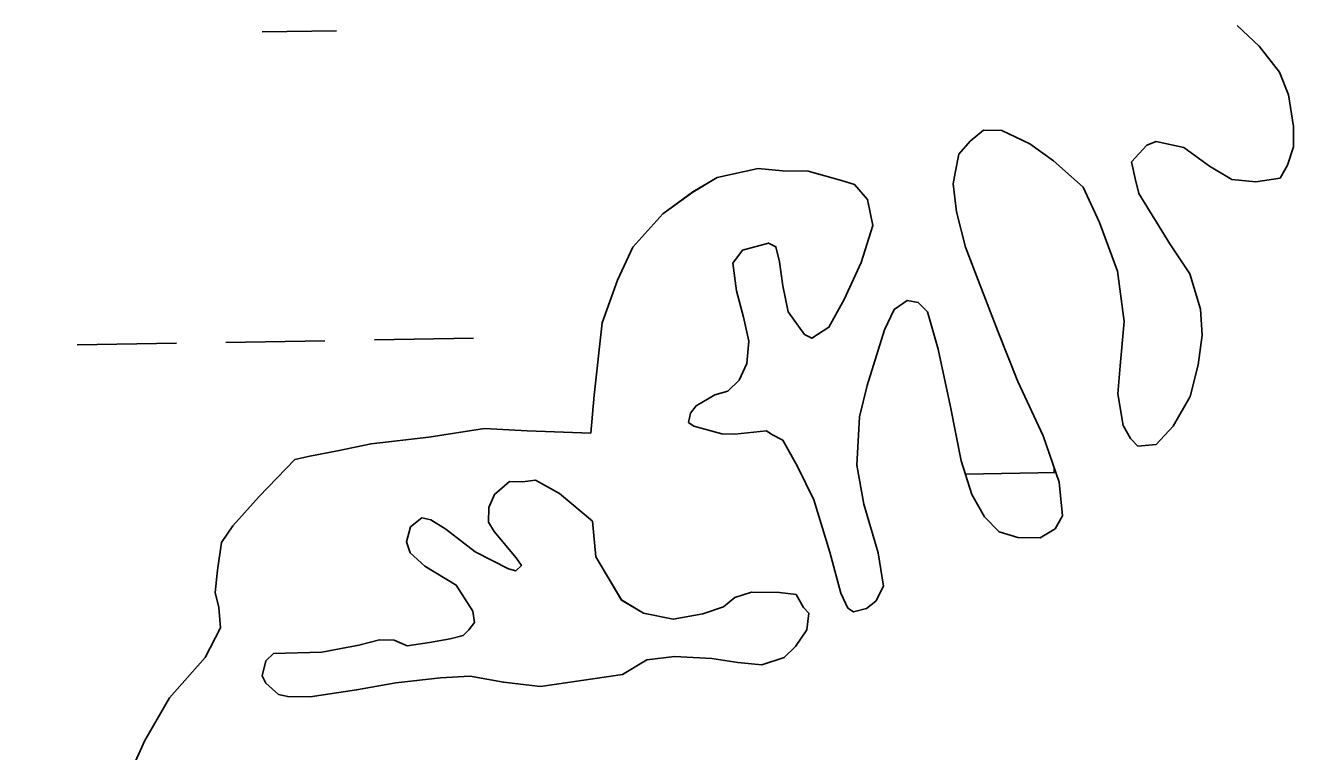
# Model space of a CAD drawing. Extents: x 3855477 to 3893699, y 299188 to 325115.
# Drawn here: x 3860054.6 to 3860464.2, y 308793.4 to 309027.8 of the extents above; entities that cross this region are included whole.
import ezdxf

# ---------------------------------------------------------------- set-up
doc = ezdxf.new("R2010")
doc.units = 0
doc.layers.add('V-TOPO-SHOR', color=7, linetype='Continuous')
doc.layers.add('V-WETL-SWMP', color=7, linetype='Continuous')

msp = doc.modelspace()

# ---------------------------------------------------------------- linework, layer by layer
at = {"layer": 'V-TOPO-SHOR'}
for points in [[(3860284.23, 308942.1), (3860286.53, 308933.67), (3860288.24, 308925.85), (3860287.56, 308918.66), (3860285.1, 308913.29), (3860281.46, 308909.73), (3860277.24, 308908.58), (3860271.2, 308905.05), (3860269.38, 308902.67), (3860268.74, 308899.68), (3860270.53, 308898.46), (3860279.5, 308895.96), (3860283.7, 308895.91), (3860293.91, 308896.99), (3860295.7, 308895.77), (3860299.27, 308893.93), (3860303.98, 308885.48), (3860309.25, 308874.62), (3860314.46, 308857.77), (3860317.91, 308844.53), (3860320.25, 308839.7), (3860322.04, 308838.48), (3860326.25, 308839.63), (3860329.28, 308841.99), (3860331.73, 308846.77), (3860330.06, 308857.59), (3860325.44, 308873.24), (3860323.18, 308885.86), (3860323.96, 308901.45), (3860326.47, 308911.62), (3860332.08, 308929.55), (3860335.15, 308936.12), (3860339.38, 308939.07), (3860342.98, 308938.43), (3860345.94, 308935.4), (3860349.41, 308923.36), (3860353.39, 308904.71), (3860356.79, 308887.28), (3860360.27, 308876.44), (3860364.38, 308869.19), (3860369.13, 308864.34), (3860375.1, 308862.47), (3860382.3, 308862.39), (3860387.14, 308865.33), (3860389.58, 308869.51), (3860388.51, 308880.32), (3860383.28, 308895.37), (3860375.08, 308912.87), (3860368.67, 308929.14), (3860362.84, 308944.2), (3860358.18, 308956.26), (3860355.31, 308967.68), (3860354.21, 308976.7), (3860354.85, 308980.29), (3860356.12, 308986.28), (3860359.77, 308990.43), (3860364.01, 308993.98), (3860370.01, 308993.92), (3860378.96, 308989.61), (3860386.69, 308984.12), (3860396.19, 308975.62), (3860401.46, 308964.16), (3860407.28, 308948.49), (3860409.5, 308932.27), (3860408.14, 308917.89), (3860407.43, 308908.9), (3860409.11, 308898.68), (3860411.47, 308894.45), (3860413.84, 308892.03), (3860419.84, 308892.56), (3860425.31, 308898.49), (3860430.82, 308908.03), (3860433.34, 308918.2), (3860434.65, 308927.79), (3860434.14, 308936.19), (3860430.67, 308947.63), (3860424.18, 308957.3), (3860414.17, 308973.61), (3860413.03, 308978.43), (3860411.89, 308983.84), (3860416.75, 308989.18), (3860419.76, 308990.35), (3860428.74, 308988.45), (3860437.07, 308982.35), (3860444.22, 308978.07), (3860452.01, 308977.38), (3860459.82, 308978.49), (3860462.27, 308982.66), (3860464.14, 308988.64), (3860464.21, 308995.24), (3860462.53, 309005.46), (3860459.61, 309012.69), (3860453.11, 309021.16), (3860445.98, 309027.85)], [(3860237.21, 308896.14), (3860238.25, 308908.43), (3860240.91, 308931.79), (3860245.87, 308945.54), (3860250.79, 308956.28), (3860260.51, 308966.97), (3860270.19, 308974.05), (3860278.04, 308978.77), (3860291.27, 308981.61), (3860299.07, 308980.92), (3860307.46, 308980.83), (3860318.23, 308977.71), (3860322.41, 308976.46), (3860326.56, 308971.61), (3860328.26, 308963.19), (3860324.52, 308951.24), (3860318.99, 308939.3), (3860314.09, 308930.36), (3860308.65, 308926.82), (3860306.26, 308928.05), (3860300.95, 308935.31), (3860299.24, 308943.73), (3860298.13, 308951.54), (3860296.99, 308956.35), (3860294.6, 308957.58), (3860286.18, 308955.27), (3860283.13, 308951.11), (3860284.23, 308942.1)], [(3860042.91, 308702.79), (3860060.07, 308734.99), (3860074.13, 308757.63), (3860084.56, 308777.91), (3860093.17, 308797.01), (3860101.13, 308810.72), (3860112.68, 308823.78), (3860117.58, 308833.33), (3860117.06, 308839.93), (3860115.92, 308844.74), (3860116.6, 308851.93), (3860117.9, 308860.92), (3860121.56, 308866.28), (3860130.07, 308875.78), (3860141.6, 308887.65), (3860146.42, 308888.79), (3860155.43, 308890.49), (3860166.26, 308892.76), (3860184.88, 308894.95), (3860202.91, 308897.75), (3860216.7, 308896.99), (3860237.21, 308896.14)], [(3860247.42, 308818.33), (3860220.98, 308814.43), (3860208.99, 308815.77), (3860198.21, 308817.69), (3860188.61, 308817.2), (3860174.19, 308815.57), (3860161.57, 308813.31), (3860146.55, 308811.09), (3860139.35, 308811.17), (3860136.35, 308811.8), (3860132.2, 308815.45), (3860131.02, 308817.86), (3860132.28, 308822.65), (3860134.71, 308825.02), (3860150.31, 308825.44), (3860162.33, 308827.7), (3860168.95, 308829.43), (3860173.75, 308829.37), (3860177.93, 308827.53), (3860185.14, 308828.64), (3860191.75, 308829.77), (3860195.97, 308830.92), (3860197.79, 308832.7), (3860199.61, 308835.08), (3860199.06, 308838.68), (3860193.75, 308847.14), (3860183.62, 308853.26), (3860178.87, 308857.51), (3860177.71, 308861.12), (3860178.97, 308865.91), (3860182.6, 308868.87), (3860185.59, 308868.23), (3860190.36, 308865.18), (3860199.87, 308857.87), (3860210.61, 308852.35), (3860213, 308851.72), (3860214.82, 308853.5), (3860213.05, 308855.92), (3860205.95, 308864.4), (3860204.18, 308867.42), (3860204.24, 308872.22), (3860206.08, 308876.4), (3860210.93, 308880.54), (3860215.13, 308880.49), (3860219.34, 308881.05), (3860227.09, 308876.76), (3860237.73, 308867.76)], [(3860247.42, 308818.33), (3860255.27, 308823.04), (3860264.28, 308824.14), (3860276.27, 308823.4), (3860284.66, 308822.11), (3860292.45, 308821.42), (3860299.67, 308823.73), (3860303.31, 308827.29), (3860306.97, 308832.65), (3860307.64, 308838.04), (3860305.86, 308839.86), (3860303.5, 308844.09), (3860298.11, 308844.75), (3860289.12, 308844.85), (3860283.7, 308843.11), (3860280.06, 308840.16), (3860273.44, 308837.83), (3860263.82, 308836.14), (3860254.24, 308838.05), (3860247.09, 308842.34), (3860238.85, 308856.23), (3860237.73, 308867.76)]]:
    msp.add_lwpolyline(points, dxfattribs=at)
at = {"layer": 'V-WETL-SWMP'}
for p, q in [((3860445.99, 309027.84), (3860453.11, 309021.16)), ((3860131.11, 309025.71), (3860155.11, 309026.1)), ((3860453.11, 309021.16), (3860459.61, 309012.69)), ((3860459.61, 309012.69), (3860462.53, 309005.46)), ((3860462.53, 309005.46), (3860464.21, 308995.24)), ((3860464.21, 308995.24), (3860464.14, 308988.64)), ((3860359.77, 308990.43), (3860356.12, 308986.27)), ((3860364.01, 308993.98), (3860359.77, 308990.43)), ((3860370.01, 308993.92), (3860364.01, 308993.98)), ((3860378.96, 308989.61), (3860370.01, 308993.92)), ((3860419.76, 308990.35), (3860416.75, 308989.18)), ((3860428.74, 308988.45), (3860419.76, 308990.35)), ((3860356.12, 308986.27), (3860354.85, 308980.29)), ((3860386.69, 308984.13), (3860378.96, 308989.61)), ((3860416.75, 308989.18), (3860411.89, 308983.84)), ((3860437.07, 308982.35), (3860428.74, 308988.45)), ((3860464.14, 308988.64), (3860462.27, 308982.66)), ((3860396.19, 308975.62), (3860386.69, 308984.13)), ((3860411.89, 308983.84), (3860413.03, 308978.43)), ((3860444.22, 308978.07), (3860437.07, 308982.35)), ((3860462.27, 308982.66), (3860459.82, 308978.49)), ((3860278.04, 308978.77), (3860270.19, 308974.06)), ((3860291.28, 308981.61), (3860278.04, 308978.77)), ((3860299.07, 308980.92), (3860291.28, 308981.61)), ((3860307.46, 308980.83), (3860299.07, 308980.92)), ((3860318.23, 308977.71), (3860307.46, 308980.83)), ((3860354.85, 308980.29), (3860354.21, 308976.7)), ((3860413.03, 308978.43), (3860414.17, 308973.61)), ((3860452.01, 308977.38), (3860444.22, 308978.07)), ((3860459.82, 308978.49), (3860452.01, 308977.38)), ((3860270.19, 308974.06), (3860260.51, 308966.97)), ((3860322.41, 308976.46), (3860318.23, 308977.71)), ((3860326.56, 308971.61), (3860322.41, 308976.46)), ((3860354.21, 308976.7), (3860355.31, 308967.68)), ((3860401.46, 308964.16), (3860396.19, 308975.62)), ((3860328.26, 308963.19), (3860326.56, 308971.61)), ((3860414.17, 308973.61), (3860424.18, 308957.3)), ((3860260.51, 308966.97), (3860250.79, 308956.28)), ((3860355.31, 308967.68), (3860358.18, 308956.25)), ((3860324.52, 308951.24), (3860328.26, 308963.19)), ((3860407.28, 308948.49), (3860401.46, 308964.16)), ((3860286.18, 308955.28), (3860294.6, 308957.58)), ((3860294.6, 308957.58), (3860296.99, 308956.35)), ((3860250.79, 308956.28), (3860245.87, 308945.54)), ((3860283.13, 308951.11), (3860286.18, 308955.28)), ((3860296.99, 308956.35), (3860298.13, 308951.54)), ((3860358.18, 308956.25), (3860362.84, 308944.2)), ((3860424.18, 308957.3), (3860430.67, 308947.63)), ((3860284.23, 308942.1), (3860283.13, 308951.11)), ((3860298.13, 308951.54), (3860299.24, 308943.73)), ((3860318.99, 308939.3), (3860324.52, 308951.24)), ((3860245.87, 308945.54), (3860240.91, 308931.79)), ((3860409.5, 308932.27), (3860407.28, 308948.49)), ((3860430.67, 308947.63), (3860434.14, 308936.19)), ((3860286.53, 308933.67), (3860284.23, 308942.1)), ((3860299.24, 308943.73), (3860300.95, 308935.31)), ((3860362.84, 308944.2), (3860368.67, 308929.14)), ((3860314.09, 308930.36), (3860318.99, 308939.3)), ((3860339.38, 308939.07), (3860335.15, 308936.12)), ((3860342.98, 308938.43), (3860339.38, 308939.07)), ((3860345.94, 308935.4), (3860342.98, 308938.43)), ((3860288.24, 308925.86), (3860286.53, 308933.67)), ((3860300.95, 308935.31), (3860306.26, 308928.05)), ((3860335.15, 308936.12), (3860332.08, 308929.55)), ((3860349.4, 308923.36), (3860345.94, 308935.4)), ((3860434.14, 308936.19), (3860434.65, 308927.79)), ((3860240.91, 308931.79), (3860238.25, 308908.43)), ((3860308.65, 308926.82), (3860314.09, 308930.36)), ((3860332.08, 308929.55), (3860326.47, 308911.62)), ((3860368.67, 308929.14), (3860375.08, 308912.87)), ((3860408.14, 308917.89), (3860409.5, 308932.27)), ((3860071.34, 308924.72), (3860103.34, 308925.25)), ((3860119.33, 308925.51), (3860151.33, 308926.03)), ((3860167.33, 308926.29), (3860199.32, 308926.81)), ((3860287.56, 308918.66), (3860288.24, 308925.86)), ((3860306.26, 308928.05), (3860308.65, 308926.82)), ((3860434.65, 308927.79), (3860433.34, 308918.2)), ((3860353.39, 308904.71), (3860349.4, 308923.36)), ((3860285.1, 308913.29), (3860287.56, 308918.66)), ((3860407.43, 308908.9), (3860408.14, 308917.89)), ((3860433.34, 308918.2), (3860430.82, 308908.03)), ((3860281.46, 308909.73), (3860285.1, 308913.29)), ((3860375.08, 308912.87), (3860383.28, 308895.37)), ((3860238.25, 308908.43), (3860237.21, 308896.15)), ((3860271.2, 308905.05), (3860277.24, 308908.58)), ((3860277.24, 308908.58), (3860281.46, 308909.73)), ((3860326.47, 308911.62), (3860323.96, 308901.45)), ((3860409.12, 308898.68), (3860407.43, 308908.9)), ((3860269.38, 308902.67), (3860271.2, 308905.05)), ((3860356.79, 308887.28), (3860353.39, 308904.71)), ((3860430.82, 308908.03), (3860425.31, 308898.49)), ((3860268.74, 308899.68), (3860269.38, 308902.67)), ((3860323.96, 308901.45), (3860323.18, 308885.86)), ((3860202.91, 308897.75), (3860184.88, 308894.95)), ((3860216.7, 308896.99), (3860202.91, 308897.75)), ((3860237.21, 308896.15), (3860216.7, 308896.99)), ((3860270.53, 308898.46), (3860268.74, 308899.68)), ((3860279.5, 308895.96), (3860270.53, 308898.46)), ((3860293.91, 308896.99), (3860283.7, 308895.91)), ((3860295.7, 308895.77), (3860293.91, 308896.99)), ((3860411.47, 308894.45), (3860409.12, 308898.68)), ((3860425.31, 308898.49), (3860419.84, 308892.56)), ((3860166.26, 308892.76), (3860155.43, 308890.49)), ((3860184.88, 308894.95), (3860166.26, 308892.76)), ((3860283.7, 308895.91), (3860279.5, 308895.96)), ((3860299.27, 308893.93), (3860295.7, 308895.77)), ((3860303.98, 308885.48), (3860299.27, 308893.93)), ((3860383.28, 308895.37), (3860388.51, 308880.32)), ((3860413.84, 308892.03), (3860411.47, 308894.45)), ((3860419.84, 308892.56), (3860413.84, 308892.03)), ((3860146.42, 308888.79), (3860141.6, 308887.65)), ((3860155.43, 308890.49), (3860146.42, 308888.79)), ((3860141.6, 308887.65), (3860130.07, 308875.78)), ((3860309.25, 308874.62), (3860303.98, 308885.48)), ((3860323.18, 308885.86), (3860325.44, 308873.24)), ((3860360.27, 308876.44), (3860356.79, 308887.28)), ((3860358.18, 308882.96), (3860387.42, 308883.44)), ((3860388.51, 308880.32), (3860389.59, 308869.51)), ((3860130.07, 308875.78), (3860121.56, 308866.28)), ((3860364.38, 308869.19), (3860360.27, 308876.44)), ((3860314.46, 308857.76), (3860309.25, 308874.62)), ((3860325.44, 308873.24), (3860330.06, 308857.59)), ((3860369.13, 308864.34), (3860364.38, 308869.19)), ((3860389.59, 308869.51), (3860387.14, 308865.33)), ((3860121.56, 308866.28), (3860117.9, 308860.92)), ((3860375.11, 308862.47), (3860369.13, 308864.34)), ((3860387.14, 308865.33), (3860382.3, 308862.39)), ((3860117.9, 308860.92), (3860116.6, 308851.93)), ((3860382.3, 308862.39), (3860375.11, 308862.47)), ((3860317.91, 308844.53), (3860314.46, 308857.76)), ((3860330.06, 308857.59), (3860331.73, 308846.77)), ((3860116.6, 308851.93), (3860115.92, 308844.74)), ((3860115.92, 308844.74), (3860117.06, 308839.93)), ((3860320.25, 308839.7), (3860317.91, 308844.53)), ((3860331.73, 308846.77), (3860329.28, 308842)), ((3860117.06, 308839.93), (3860117.58, 308833.33)), ((3860322.04, 308838.48), (3860320.25, 308839.7)), ((3860326.25, 308839.63), (3860322.04, 308838.48)), ((3860329.28, 308842), (3860326.25, 308839.63)), ((3860117.58, 308833.33), (3860112.68, 308823.78)), ((3860112.68, 308823.78), (3860101.13, 308810.72)), ((3860101.13, 308810.72), (3860093.17, 308797.01)), ((3860093.17, 308797.01), (3860084.56, 308777.91))]:
    msp.add_line(p, q, dxfattribs=at)
msp.add_lwpolyline([(3860237.73, 308867.76), (3860238.85, 308856.23), (3860247.09, 308842.33), (3860254.24, 308838.05), (3860263.82, 308836.14), (3860273.44, 308837.83), (3860280.06, 308840.16), (3860283.7, 308843.12), (3860289.12, 308844.85), (3860298.11, 308844.75), (3860303.5, 308844.09), (3860305.86, 308839.86), (3860307.64, 308838.04), (3860306.97, 308832.65), (3860303.31, 308827.29), (3860299.67, 308823.74), (3860292.45, 308821.42), (3860284.66, 308822.11), (3860276.27, 308823.4), (3860264.28, 308824.14), (3860255.27, 308823.04), (3860247.42, 308818.33), (3860220.98, 308814.43), (3860208.99, 308815.77), (3860198.21, 308817.69), (3860188.61, 308817.2), (3860174.19, 308815.57), (3860161.57, 308813.31), (3860146.55, 308811.08), (3860139.35, 308811.17), (3860136.35, 308811.8), (3860132.2, 308815.45), (3860131.02, 308817.86), (3860132.28, 308822.65), (3860134.71, 308825.02), (3860150.31, 308825.44), (3860162.33, 308827.7), (3860168.95, 308829.43), (3860173.75, 308829.37), (3860177.93, 308827.53), (3860185.14, 308828.64), (3860191.75, 308829.77), (3860195.97, 308830.92), (3860197.79, 308832.7), (3860199.61, 308835.08), (3860199.06, 308838.68), (3860193.75, 308847.14), (3860183.62, 308853.26), (3860178.87, 308857.51), (3860177.71, 308861.12), (3860178.97, 308865.91), (3860182.6, 308868.87), (3860185.59, 308868.23), (3860190.36, 308865.18), (3860199.87, 308857.87), (3860210.61, 308852.35), (3860213, 308851.72), (3860214.82, 308853.5), (3860213.05, 308855.92), (3860205.95, 308864.4), (3860204.18, 308867.42), (3860204.24, 308872.22), (3860206.08, 308876.4), (3860210.93, 308880.54), (3860215.13, 308880.49), (3860219.34, 308881.05), (3860227.09, 308876.76)], close=True, dxfattribs=at)
msp.add_arc((3860351.65, 308883.33), 35.25, 0.1615, 2.8417, dxfattribs=at)

doc.saveas('drawing.dxf')
